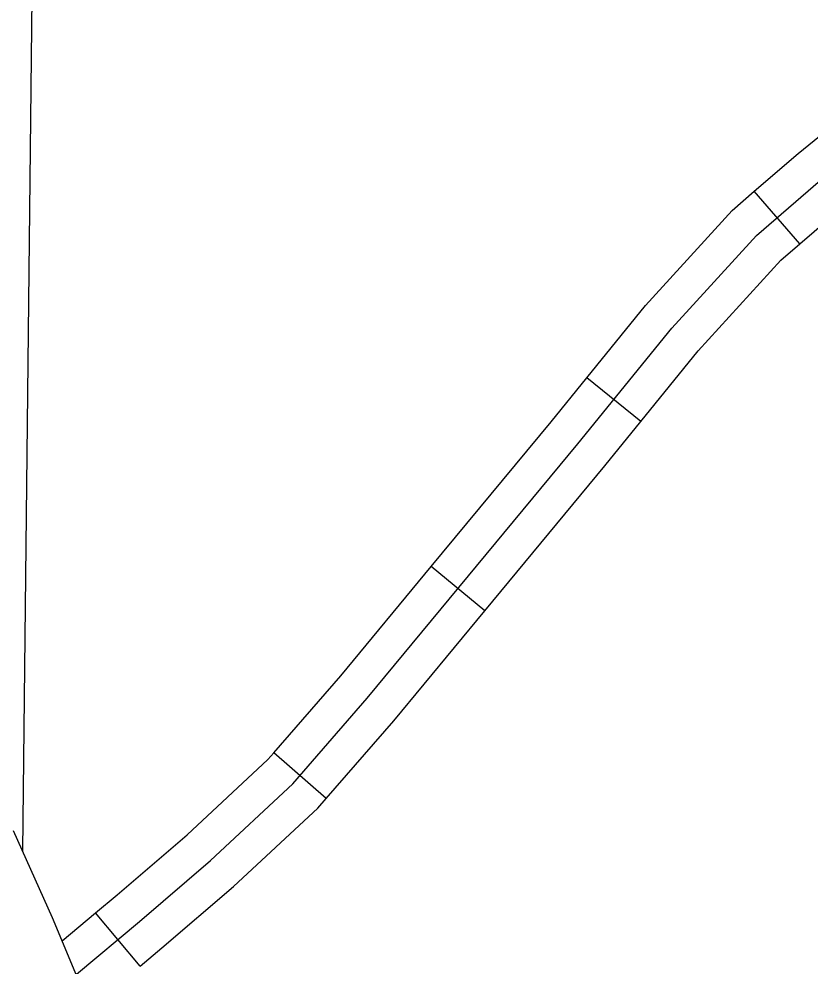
# Model space of a CAD drawing. Extents: x 813775 to 1157140, y 1757555 to 1979907.
# Drawn here: x 1041774 to 1045185, y 1811959 to 1816043 of the extents above; entities that cross this region are included whole.
import ezdxf

# ---------------------------------------------------------------- set-up
doc = ezdxf.new("R2010")
doc.units = 0
for name, color, linetype in [('Level 10', 7, 'Continuous'), ('Level 32', 7, 'Continuous'), ('Level 5', 7, 'Continuous')]:
    doc.layers.add(name, color=color, linetype=linetype)

msp = doc.modelspace()

# ---------------------------------------------------------------- linework, layer by layer
at = {"layer": 'Level 10'}
for points in [[(1043276.1, 1813113.2), (1044184.3, 1814210.1), (1044589, 1814709.1), (1044954.3, 1815109.3), (1045229.7, 1815347.9)], [(1041815, 1811765.7), (1042022.3, 1811924), (1042293.8, 1812151.3), (1042599.9, 1812413.2), (1042955.2, 1812744.2), (1043276.1, 1813113.2)], [(1043211.6, 1809179.1), (1043157, 1809264.6), (1043113, 1809357.3), (1043034, 1809534.5), (1042739.7, 1810168.6), (1042298.8, 1811237.2), (1042145, 1811627.4), (1042045.4, 1811862.7), (1041918.5, 1812166.2), (1041751.1, 1812542.1)]]:
    msp.add_lwpolyline(points, dxfattribs=at)
at = {"layer": 'Level 32'}
for p, q in [((1045140.9, 1815072.5), (1044944.5, 1815299.3)), ((1044455.3, 1814306.2), (1044222.4, 1814495.1)), ((1043782.8, 1813490), (1043551.8, 1813681.4)), ((1043098.9, 1812680.8), (1042872.5, 1812877.6)), ((1042297.2, 1811958.5), (1042104.7, 1812188.6))]:
    msp.add_line(p, q, dxfattribs=at)
for points in [[(1044944.5, 1815299.3), (1045133.4, 1815462.9), (1045763.1, 1815973.9)], [(1045140.9, 1815072.5), (1045326.1, 1815233), (1045952.1, 1815740.9)], [(1044222.4, 1814495.1), (1044475.3, 1814807), (1044849.4, 1815216.9), (1044944.5, 1815299.3)], [(1044455.3, 1814306.2), (1044702.8, 1814611.2), (1045059.2, 1815001.7), (1045140.9, 1815072.5)], [(1043551.8, 1813681.4), (1044068.3, 1814305.2), (1044222.4, 1814495.1)], [(1043782.8, 1813490), (1044300.3, 1814115), (1044455.3, 1814306.2)], [(1042872.5, 1812877.6), (1043161.7, 1813210.3), (1043551.8, 1813681.4)], [(1043098.9, 1812680.8), (1043390.5, 1813016.2), (1043782.8, 1813490)], [(1042104.7, 1812188.6), (1042196.9, 1812265.8), (1042499.9, 1812525.1), (1042847.2, 1812848.6), (1042872.5, 1812877.6)], [(1042297.2, 1811958.5), (1042390.7, 1812036.8), (1042699.8, 1812301.2), (1043063.3, 1812639.8), (1043098.9, 1812680.8)], [(1041959.9, 1812067.3), (1042104.7, 1812188.6)]]:
    msp.add_lwpolyline(points, dxfattribs=at)
at = {"layer": 'Level 5'}
msp.add_lwpolyline([(1041865.2, 1819427.3), (1041789.9, 1812455)], dxfattribs=at)

doc.saveas('drawing.dxf')
